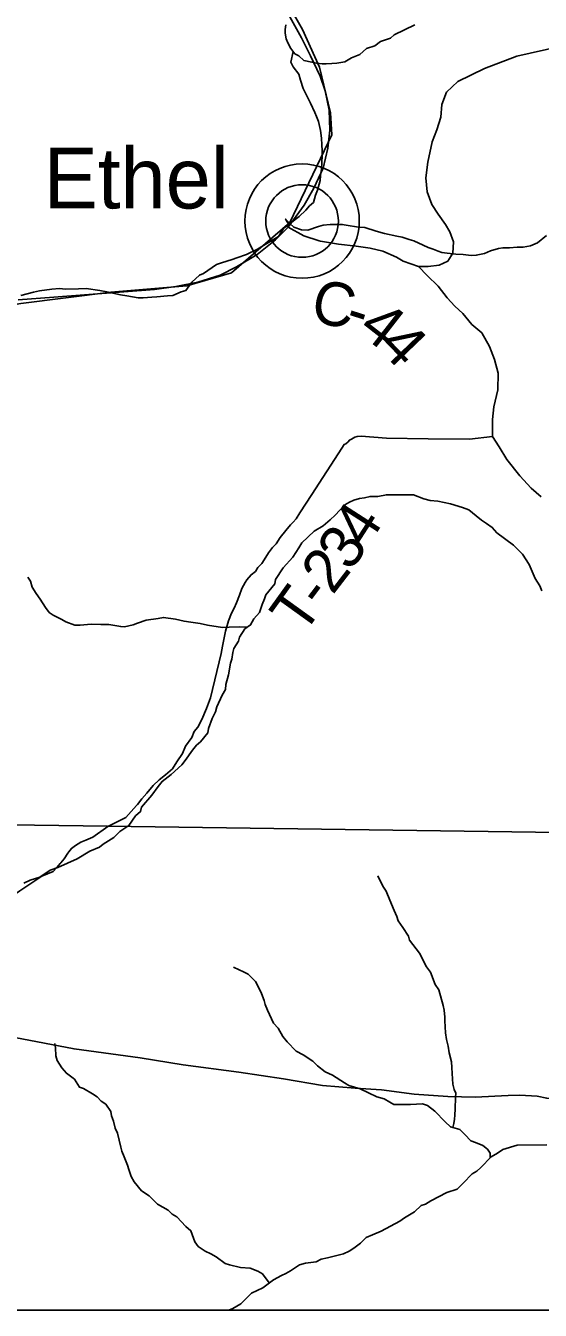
# Model space of a CAD drawing. Extents: x 0 to 191, y 0 to 55.
# Drawn here: x 147.603 to 147.937, y 18.618 to 19.453 of the extents above; entities that cross this region are included whole.
import ezdxf

# ---------------------------------------------------------------- set-up
doc = ezdxf.new("R2010")
doc.units = 0
for name, color, linetype in [('GM_X_Corporation', 7, 'Continuous'), ('GM_X_County_Road', 7, 'Continuous'), ('GM_X_County_Road_Text', 7, 'Continuous'), ('GM_X_Minor_River', 7, 'Continuous'), ('GM_X_Rail_Line', 7, 'Continuous'), ('GM_X_State_Route', 7, 'Continuous'), ('GM_X_Township_Road', 7, 'Continuous'), ('GM_X_Township_Road_Text', 7, 'Continuous'), ('GM_X_Unincorporated', 7, 'Continuous'), ('GM_X_Unincorporated_Location', 7, 'Continuous'), ('GM_X_Unincorporated_Text', 7, 'Continuous')]:
    doc.layers.add(name, color=color, linetype=linetype)

msp = doc.modelspace()

# ---------------------------------------------------------------- linework, layer by layer
at = {"layer": 'GM_X_Corporation'}
for points in [[(147.48909, 21.69468), (147.48205, 21.22082), (147.48076, 21.17388), (147.48135, 21.17107), (147.48116, 21.16643), (147.48019, 21.14187), (147.48058, 21.10512), (147.48017, 21.08849), (147.4775, 21.04138), (147.47544, 20.87227), (147.47203, 20.22876), (147.46245, 19.50336), (147.46245, 19.44524), (147.45775, 19.24764), (147.44948, 18.93531), (147.44822, 18.85009), (147.44627, 18.74989), (147.4432, 18.61761), (150.07549, 18.61761), (150.07549, 22.0195)], [(148.46737, 18.92047), (148.27305, 18.92256), (148.01108, 18.92749), (147.65574, 18.93245), (147.44948, 18.93531), (147.45775, 19.24764), (147.46245, 19.44524), (147.46245, 19.50336), (147.47203, 20.22876), (147.47544, 20.87227), (147.4775, 21.04138), (147.48017, 21.08849), (147.48058, 21.10512), (147.48019, 21.14187), (147.48116, 21.16643), (147.48135, 21.17107), (147.48076, 21.17388), (147.48205, 21.22082), (147.48909, 21.69468)]]:
    msp.add_lwpolyline(points, dxfattribs=at)
msp.add_lwpolyline([(147.4432, 18.61761), (148.46264, 18.61761), (148.46737, 18.92047), (148.27305, 18.92256), (148.01108, 18.92749), (147.65574, 18.93245), (147.44948, 18.93531), (147.44822, 18.85009), (147.44627, 18.74989)], close=True, dxfattribs=at)
at = {"layer": 'GM_X_County_Road'}
for points in [[(147.96885, 19.44369), (147.92178, 19.43304), (147.90076, 19.42504), (147.8833, 19.41646), (147.8759, 19.40965), (147.87294, 19.40166), (147.87234, 19.39337), (147.86968, 19.38508), (147.86672, 19.37738), (147.86376, 19.36406), (147.86258, 19.35399), (147.86346, 19.34482), (147.86642, 19.33653), (147.87057, 19.33031), (147.8753, 19.3235), (147.87827, 19.31876), (147.88063, 19.31225), (147.88006, 19.30494), (147.87678, 19.29982), (147.87116, 19.29715), (147.86406, 19.29627), (147.85786, 19.29617)], [(147.77303, 19.32194), (147.78323, 19.31613), (147.79325, 19.31299)], [(147.79325, 19.31299), (147.79408, 19.31273), (147.80571, 19.31086), (147.81722, 19.30955), (147.82633, 19.30823), (147.83466, 19.30615), (147.84354, 19.30242), (147.84793, 19.29979), (147.85786, 19.29617), (147.86346, 19.29035), (147.87057, 19.28354), (147.87649, 19.27584), (147.88152, 19.27051), (147.88655, 19.26577), (147.89248, 19.25867), (147.89899, 19.25304), (147.90402, 19.24416), (147.90728, 19.23587), (147.90965, 19.22699), (147.90935, 19.21604), (147.90669, 19.20509), (147.9058, 19.1968), (147.9058, 19.18584), (147.91024, 19.17903), (147.91527, 19.17074), (147.92356, 19.16009), (147.93096, 19.15209), (147.93747, 19.14647)]]:
    msp.add_lwpolyline(points, dxfattribs=at)
at = {"layer": 'GM_X_Minor_River'}
for points in [[(147.7715, 19.45346), (147.77117, 19.45042), (147.7712, 19.44795), (147.77182, 19.44434), (147.77281, 19.4417), (147.77475, 19.43811), (147.77746, 19.43454), (147.77993, 19.43325), (147.78319, 19.43025), (147.78851, 19.42918), (147.79155, 19.42847), (147.79515, 19.42814), (147.7978, 19.42798), (147.80139, 19.42822), (147.80479, 19.42846), (147.80989, 19.42929), (147.8142, 19.43202), (147.81966, 19.43418), (147.82396, 19.43804), (147.82942, 19.43983), (147.83316, 19.44254), (147.83957, 19.44472), (147.84199, 19.44685), (147.85552, 19.4535)], [(147.77629, 19.43608), (147.77488, 19.42918), (147.77644, 19.42616), (147.78011, 19.42128), (147.78111, 19.41749), (147.78289, 19.412), (147.78485, 19.40804), (147.78757, 19.40256), (147.79032, 19.39633), (147.79149, 19.39388), (147.79286, 19.39047), (147.79408, 19.38479), (147.79472, 19.37967), (147.79498, 19.3753), (147.79522, 19.37169), (147.79527, 19.36827), (147.79483, 19.35953), (147.79413, 19.35553), (147.7938, 19.3521), (147.79219, 19.34599), (147.79092, 19.34256), (147.78947, 19.33798), (147.78704, 19.33566), (147.78462, 19.33297), (147.78033, 19.32873), (147.77771, 19.32679), (147.77303, 19.32311), (147.77022, 19.32117), (147.76671, 19.3158), (147.76352, 19.31386), (147.75714, 19.30997), (147.7532, 19.30744), (147.74606, 19.30411), (147.73966, 19.30193), (147.73665, 19.30075), (147.72968, 19.29856), (147.72648, 19.29756), (147.71805, 19.29174), (147.71541, 19.29057), (147.71056, 19.28613), (147.70666, 19.28075), (147.70365, 19.27976), (147.6982, 19.2774), (147.6946, 19.27716), (147.6878, 19.27649), (147.6844, 19.27626), (147.67892, 19.27599), (147.6757, 19.27594), (147.6683, 19.27717), (147.66413, 19.27787), (147.6552, 19.27984), (147.65065, 19.28072), (147.64174, 19.28193), (147.63682, 19.28167), (147.62831, 19.28155), (147.62452, 19.28187), (147.61941, 19.28161), (147.61148, 19.28036), (147.60752, 19.27955), (147.59941, 19.27734)], [(147.77362, 19.32358), (147.77146, 19.32708), (147.77415, 19.32427), (147.77684, 19.32183), (147.78178, 19.32019), (147.78595, 19.31987), (147.79273, 19.32225), (147.79574, 19.32305), (147.80047, 19.32369), (147.80823, 19.32361), (147.81088, 19.32307), (147.81885, 19.32185), (147.82302, 19.32153), (147.83024, 19.31916), (147.83575, 19.31772), (147.84373, 19.31593), (147.84714, 19.31541), (147.85171, 19.31376), (147.85474, 19.31305), (147.86084, 19.31009), (147.86408, 19.30862), (147.86732, 19.30752), (147.87055, 19.30624), (147.87303, 19.30532), (147.87644, 19.30499), (147.88212, 19.30431), (147.88686, 19.30399), (147.89198, 19.3035), (147.89538, 19.30354), (147.90066, 19.30476), (147.90461, 19.30652), (147.9097, 19.30792), (147.91253, 19.30834), (147.91688, 19.3084), (147.92199, 19.30886), (147.92577, 19.30891), (147.93049, 19.30974), (147.93519, 19.3117), (147.94099, 19.31634)], [(147.60123, 18.89523), (147.60536, 18.89738), (147.61177, 18.89918), (147.61832, 18.90383), (147.62341, 18.90562), (147.63601, 18.91111), (147.64426, 18.91617), (147.65047, 18.91873), (147.6529, 18.92066), (147.65984, 18.92494), (147.66375, 18.92899), (147.66956, 18.93287), (147.67382, 18.93901), (147.67719, 18.94191), (147.67771, 18.94476), (147.68441, 18.95265), (147.68868, 18.95822), (147.69109, 18.96149), (147.69708, 18.96594), (147.70399, 18.97231), (147.70604, 18.975), (147.71086, 18.98171), (147.71346, 18.98498), (147.71607, 18.9873), (147.72091, 18.99307), (147.72125, 18.99592), (147.7238, 19.00242), (147.72582, 19.00682), (147.72672, 19.00987), (147.7302, 19.01752), (147.73242, 19.02116), (147.73256, 19.02439), (147.73436, 19.03088), (147.73558, 19.03831), (147.73648, 19.04098), (147.73718, 19.04536), (147.73771, 19.04784), (147.74085, 19.05263), (147.74138, 19.0553), (147.7449, 19.06067), (147.74865, 19.06319), (147.75067, 19.06721), (147.7544, 19.07125), (147.75621, 19.0766), (147.75767, 19.08023), (147.75858, 19.0829), (147.76434, 19.09002), (147.76487, 19.09268), (147.76987, 19.10035), (147.7762, 19.10728), (147.78008, 19.11342), (147.78193, 19.11668), (147.78995, 19.1242), (147.79577, 19.1277), (147.80044, 19.13157), (147.80362, 19.13465), (147.80995, 19.14139), (147.81295, 19.14314), (147.81577, 19.14432), (147.81954, 19.14552), (147.82275, 19.14594), (147.82634, 19.14675), (147.83126, 19.14682), (147.83692, 19.14785), (147.84468, 19.14777), (147.85073, 19.14786), (147.85452, 19.14772), (147.86137, 19.14515), (147.86536, 19.14407), (147.87028, 19.14376), (147.87864, 19.14198), (147.88643, 19.13962), (147.89062, 19.13815), (147.89521, 19.13423), (147.89866, 19.13124)], [(147.89866, 19.13124), (147.9021, 19.12919), (147.90573, 19.12658), (147.90862, 19.12321), (147.91953, 19.115), (147.92548, 19.10919), (147.92974, 19.1026), (147.93366, 19.09334), (147.93657, 19.08863), (147.93794, 19.08542)], [(147.74668, 19.06187), (147.74129, 19.06195), (147.73467, 19.06167), (147.73032, 19.0616), (147.72064, 19.06318), (147.7159, 19.06406), (147.70983, 19.06493), (147.70546, 19.06562), (147.69996, 19.06688), (147.69199, 19.0681), (147.6886, 19.06748), (147.68085, 19.06623), (147.6752, 19.06444), (147.67238, 19.06326), (147.66672, 19.06204), (147.66426, 19.06219), (147.65648, 19.0636), (147.65137, 19.06353), (147.64513, 19.06363), (147.63794, 19.06315), (147.63435, 19.0631), (147.62864, 19.0653), (147.62597, 19.06678), (147.6233, 19.06808), (147.62044, 19.06956), (147.61776, 19.07123), (147.61544, 19.07462), (147.61196, 19.08008), (147.60925, 19.08365), (147.60673, 19.0878), (147.60554, 19.09177), (147.6038, 19.09421)], [(147.8802, 18.73637), (147.88076, 18.739), (147.88109, 18.74185), (147.88143, 18.74452), (147.88156, 18.74851), (147.88183, 18.75592), (147.88198, 18.75878), (147.881, 18.76123), (147.88019, 18.76464), (147.87971, 18.77167), (147.87947, 18.77546), (147.87922, 18.77907), (147.87781, 18.78494), (147.87699, 18.7893), (147.87598, 18.79365), (147.87535, 18.79801), (147.87486, 18.8058), (147.87482, 18.80827), (147.87457, 18.81282), (147.87376, 18.81585), (147.87097, 18.82588), (147.86864, 18.82946), (147.86569, 18.8374), (147.86299, 18.84097), (147.85851, 18.84984), (147.85195, 18.8583), (147.85134, 18.86076), (147.84767, 18.8664), (147.84458, 18.87073), (147.84377, 18.87376), (147.84201, 18.87754), (147.83908, 18.88433), (147.83672, 18.89019), (147.83498, 18.89283), (147.83362, 18.89547), (147.83146, 18.90019)], [(147.90435, 18.71669), (147.90432, 18.71976), (147.90257, 18.7224), (147.8997, 18.72483), (147.89494, 18.72666), (147.89171, 18.72775), (147.88786, 18.73188), (147.8846, 18.73506), (147.87852, 18.73688), (147.87506, 18.74006), (147.86834, 18.74719), (147.86355, 18.75073), (147.86032, 18.75182), (147.85257, 18.75133), (147.84178, 18.75137), (147.83911, 18.75285), (147.83548, 18.75508), (147.83073, 18.75635), (147.81987, 18.76151), (147.81246, 18.76388), (147.80978, 18.76555), (147.80195, 18.77057), (147.79719, 18.77259), (147.79221, 18.77651), (147.78914, 18.77951), (147.78283, 18.78379), (147.77825, 18.7862), (147.77249, 18.7922), (147.7696, 18.79558), (147.76649, 18.80104), (147.76361, 18.80423), (147.7597, 18.81273), (147.75813, 18.8165), (147.75752, 18.81897), (147.75575, 18.82369), (147.75439, 18.82633), (147.75185, 18.83143), (147.74705, 18.83611), (147.744, 18.83778), (147.74134, 18.83888), (147.73752, 18.84072)], [(147.76086, 18.63535), (147.76001, 18.63641), (147.75634, 18.6413), (147.75329, 18.64315), (147.74834, 18.64498), (147.74209, 18.64547), (147.73487, 18.64707), (147.73221, 18.64799), (147.72628, 18.65227), (147.72284, 18.65431), (147.71904, 18.65597), (147.71464, 18.65914), (147.71251, 18.66215), (147.70976, 18.66933), (147.7065, 18.67213), (147.70073, 18.67832), (147.69767, 18.68018), (147.69499, 18.68261), (147.68812, 18.68669), (147.68274, 18.69213), (147.67777, 18.69529), (147.67296, 18.70111), (147.67101, 18.70469), (147.66962, 18.70923), (147.66864, 18.71188), (147.66647, 18.71736), (147.66509, 18.72114), (147.6643, 18.7236), (147.66208, 18.73288), (147.66071, 18.73609), (147.65951, 18.74063), (147.65832, 18.74403), (147.6579, 18.74688), (147.65462, 18.75158), (147.65156, 18.75363), (147.64887, 18.75644), (147.646, 18.7583), (147.64008, 18.76183), (147.63742, 18.76274), (147.63432, 18.76783), (147.62896, 18.77174), (147.62588, 18.77531), (147.62298, 18.78001), (147.62217, 18.78304), (147.62191, 18.78817), (147.62149, 18.79101)], [(147.94114, 18.72522), (147.92184, 18.72495), (147.91261, 18.72216), (147.90923, 18.71983), (147.90492, 18.7173), (147.8984, 18.71037), (147.89578, 18.70805), (147.89259, 18.7063), (147.88681, 18.70032), (147.88289, 18.69647), (147.8763, 18.6941), (147.86578, 18.68882), (147.86241, 18.68668), (147.85959, 18.68569), (147.8551, 18.68164), (147.84873, 18.67775), (147.84573, 18.67562), (147.83353, 18.66899), (147.82788, 18.66663), (147.82374, 18.66505), (147.82001, 18.6612), (147.81571, 18.65809), (147.81271, 18.65596), (147.80895, 18.65439), (147.79858, 18.65177), (147.79462, 18.65077), (147.79124, 18.6492), (147.78444, 18.64815), (147.78048, 18.64715), (147.77467, 18.64327), (147.77167, 18.64151), (147.76866, 18.64033), (147.76359, 18.63741), (147.75666, 18.63218), (147.74933, 18.62885), (147.74691, 18.62634), (147.74224, 18.62191), (147.73718, 18.6188), (147.73451, 18.61761)]]:
    msp.add_lwpolyline(points, dxfattribs=at)
at = {"layer": 'GM_X_Rail_Line'}
msp.add_lwpolyline([(147.45742, 19.25326), (147.48056, 19.25432), (147.52674, 19.2595), (147.59937, 19.27213), (147.65793, 19.27967), (147.70725, 19.28367), (147.73617, 19.29225), (147.77411, 19.32479), (147.80157, 19.38194), (147.80064, 19.39618), (147.79336, 19.42596), (147.78245, 19.45044), (147.74561, 19.51505)], dxfattribs=at)
at = {"layer": 'GM_X_State_Route'}
msp.add_lwpolyline([(147.59757, 19.27467), (147.6207, 19.27643), (147.68617, 19.28125), (147.69999, 19.28323), (147.71436, 19.28608), (147.72894, 19.29058), (147.73958, 19.29595), (147.75296, 19.30406), (147.76491, 19.31372), (147.77303, 19.32194), (147.78345, 19.3362), (147.78981, 19.34727), (147.79584, 19.36022), (147.79891, 19.37326), (147.80012, 19.385), (147.79979, 19.39794), (147.79715, 19.41044), (147.79397, 19.41998), (147.7875, 19.43314), (147.78169, 19.44487), (147.75592, 19.49159)], dxfattribs=at)
at = {"layer": 'GM_X_Township_Road'}
for points in [[(147.9058, 19.18584), (147.89084, 19.18408), (147.86404, 19.18419), (147.83705, 19.18467), (147.82048, 19.18598), (147.81802, 19.18573), (147.81632, 19.18531), (147.81426, 19.18393), (147.81295, 19.18333), (147.81202, 19.18235), (147.81054, 19.18099), (147.8094, 19.18058), (147.80794, 19.17826), (147.78854, 19.14814), (147.78066, 19.13616), (147.77828, 19.1323), (147.77625, 19.12997), (147.77458, 19.12822), (147.77163, 19.12473), (147.76794, 19.12008), (147.76519, 19.11602), (147.76297, 19.11349), (147.76039, 19.11001), (147.75856, 19.1073), (147.756, 19.10325), (147.75339, 19.10065), (147.75176, 19.09802), (147.74896, 19.09586), (147.74619, 19.09256), (147.74509, 19.09082), (147.74291, 19.08696), (147.74149, 19.08256), (147.73953, 19.07757), (147.73809, 19.07411), (147.73627, 19.07084), (147.7343, 19.06585), (147.73237, 19.05915), (147.73137, 19.0538), (147.73033, 19.04941), (147.7295, 19.04463), (147.72261, 19.01577), (147.72011, 19.00886), (147.71706, 19.00176), (147.71441, 18.99684), (147.71193, 18.99403), (147.71044, 18.99007), (147.70646, 18.98451), (147.70447, 18.97973), (147.70082, 18.97418), (147.69789, 18.96974), (147.69342, 18.96583), (147.68933, 18.9625), (147.68542, 18.95879), (147.68118, 18.95375), (147.67804, 18.95006), (147.67508, 18.94657), (147.67453, 18.94579), (147.66769, 18.93802), (147.66374, 18.93607)], [(147.66374, 18.93607), (147.65584, 18.93218), (147.64615, 18.92533), (147.64163, 18.92332), (147.63844, 18.92191), (147.63488, 18.91992), (147.63226, 18.91796), (147.63047, 18.91564)], [(147.63047, 18.91564), (147.62987, 18.91486), (147.62749, 18.91119), (147.62523, 18.90848), (147.6249, 18.90809), (147.62269, 18.90556), (147.62028, 18.90284), (147.61298, 18.89978), (147.59873, 18.89034), (147.58733, 18.88265), (147.54876, 18.8582), (147.54034, 18.85504), (147.53244, 18.85048), (147.52005, 18.84236), (147.51191, 18.83978), (147.50015, 18.83784), (147.49471, 18.83556), (147.4905, 18.83012)], [(147.95647, 18.75167), (147.94992, 18.75473), (147.94117, 18.75553), (147.93488, 18.75674), (147.92366, 18.75749), (147.91606, 18.75735), (147.89461, 18.75621), (147.87693, 18.75665), (147.85506, 18.75815), (147.83373, 18.761), (147.81661, 18.76202), (147.79549, 18.76373), (147.76995, 18.76821), (147.741, 18.77244), (147.70481, 18.7773), (147.6768, 18.78173), (147.63395, 18.78761), (147.59544, 18.79508), (147.58148, 18.80061)]]:
    msp.add_lwpolyline(points, dxfattribs=at)
at = {"layer": 'GM_X_Unincorporated'}
for radius in [0.0372, 0.02358]:
    msp.add_circle((147.78214, 19.32582), radius, dxfattribs=at)
at = {"layer": 'GM_X_Unincorporated_Location'}
msp.add_line((147.78214, 19.32582), (147.78214, 19.32582), dxfattribs=at)

# ---------------------------------------------------------------- texts
at = {"layer": 'GM_X_County_Road_Text'}
for s, rotation, p in [('C', 348.31959, (147.78672, 19.26079)), ('-', 341.88596, (147.80875, 19.25628)), ('4', 322.04971, (147.81756, 19.25387)), ('4', 313.8666, (147.83056, 19.24382))]:
    msp.add_text(s, height=0.02841, rotation=rotation, dxfattribs=at).set_placement(p)
at = {"layer": 'GM_X_Township_Road_Text'}
for s, rotation, p in [('4', 57.23857, (147.82407, 19.11263)), ('3', 55.49682, (147.81364, 19.09742)), ('2', 52.3984, (147.80198, 19.0822)), ('T', 54.26155, (147.7827, 19.05582)), ('-', 53.08014, (147.79502, 19.07295))]:
    msp.add_text(s, height=0.02841, rotation=rotation, dxfattribs=at).set_placement(p)
at = {"layer": 'GM_X_Unincorporated_Text'}
msp.add_text('Ethel', height=0.039489, rotation=0.00001, dxfattribs=at).set_placement((147.61421, 19.33399))

doc.saveas('drawing.dxf')
